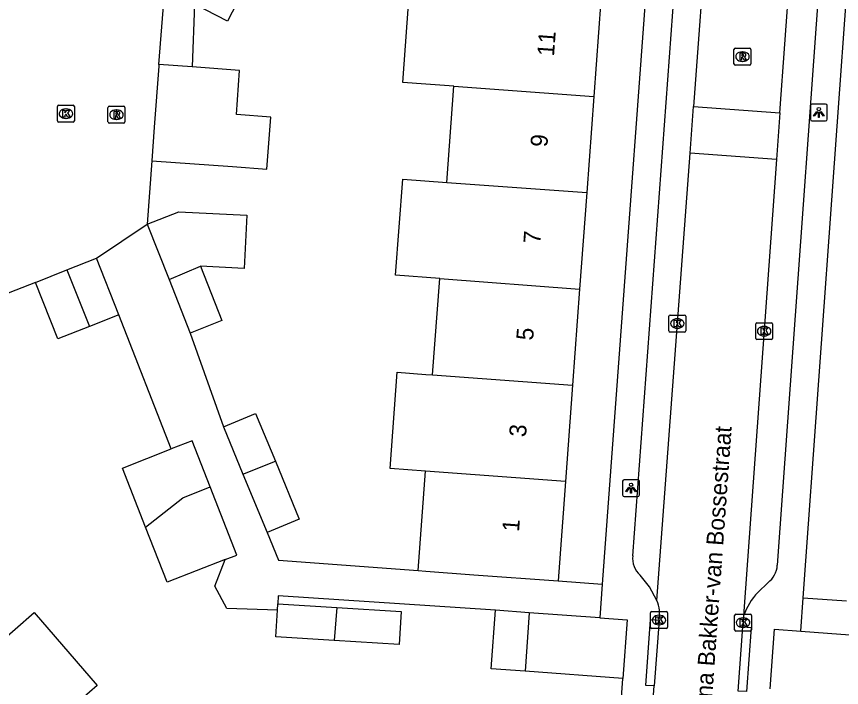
# Model space of a CAD drawing. Extents: x 160304 to 160954, y 383686 to 384161.
# Drawn here: x 160475.81 to 160524.56, y 383942.95 to 383982.56 of the extents above; entities that cross this region are included whole.
import ezdxf

# ---------------------------------------------------------------- set-up
doc = ezdxf.new("R2010")
doc.units = 0
for name, color, linetype in [('IMGEO_Kolk', 7, 'Continuous'), ('IMGEO_Lichtpunt', 7, 'Continuous'), ('IMGEO_Openbare_ruimte_label', 7, 'Continuous'), ('IMGEO_Pand', 7, 'Continuous'), ('IMGEO_Pand_nummerreeks', 7, 'Continuous'), ('IMGEO_Rijbaan_lokaal_open', 7, 'Continuous'), ('IMGEO_Rioolput', 7, 'Continuous'), ('IMGEO_Voetpad_open', 7, 'Continuous')]:
    doc.layers.add(name, color=color, linetype=linetype)

msp = doc.modelspace()

# ---------------------------------------------------------------- linework, layer by layer
at = {"layer": 'IMGEO_Kolk'}
for p, q in [((160478.233, 383976.4), (160478.233, 383977.252)), ((160478.308, 383977.326), (160479.16, 383977.326)), ((160478.721, 383977.106), (160478.746, 383977.106)), ((160479.234, 383977.252), (160479.234, 383976.4)), ((160478.744, 383976.546), (160478.719, 383976.546)), ((160479.16, 383976.326), (160478.308, 383976.326)), ((160514.36, 383964.008), (160514.36, 383964.86)), ((160514.435, 383964.934), (160515.287, 383964.934)), ((160515.361, 383964.86), (160515.361, 383964.008)), ((160514.848, 383964.714), (160514.873, 383964.714)), ((160519.491, 383963.558), (160519.491, 383964.41)), ((160519.566, 383964.484), (160520.418, 383964.484)), ((160520.492, 383964.41), (160520.492, 383963.558)), ((160515.287, 383963.934), (160514.435, 383963.934)), ((160514.871, 383964.154), (160514.846, 383964.154)), ((160519.979, 383964.264), (160520.004, 383964.264)), ((160520.418, 383963.484), (160519.566, 383963.484)), ((160520.002, 383963.704), (160519.977, 383963.704)), ((160513.279, 383946.501), (160513.279, 383947.353)), ((160513.354, 383947.427), (160514.206, 383947.427)), ((160514.28, 383947.353), (160514.28, 383946.501)), ((160518.322, 383947.272), (160519.174, 383947.272)), ((160513.767, 383947.207), (160513.792, 383947.207)), ((160518.247, 383946.346), (160518.247, 383947.198)), ((160518.735, 383947.052), (160518.76, 383947.052)), ((160519.248, 383947.198), (160519.248, 383946.346)), ((160514.206, 383946.427), (160513.354, 383946.427)), ((160513.79, 383946.647), (160513.765, 383946.647)), ((160519.174, 383946.272), (160518.322, 383946.272)), ((160518.758, 383946.492), (160518.733, 383946.492))]:
    msp.add_line(p, q, dxfattribs=at)
for points in [[(160478.233, 383976.4), (160478.233, 383977.252)], [(160478.308, 383977.326), (160479.16, 383977.326)], [(160478.554, 383977.026), (160478.677, 383977.026), (160478.677, 383976.875), (160478.807, 383977.026), (160478.971, 383977.026), (160478.825, 383976.875), (160478.978, 383976.626), (160478.826, 383976.626), (160478.741, 383976.79), (160478.677, 383976.723), (160478.677, 383976.626), (160478.554, 383976.626), (160478.554, 383977.026)], [(160479.234, 383977.252), (160479.234, 383976.4)], [(160479.16, 383976.326), (160478.308, 383976.326)], [(160514.36, 383964.008), (160514.36, 383964.86)], [(160514.435, 383964.934), (160515.287, 383964.934)], [(160515.361, 383964.86), (160515.361, 383964.008)], [(160514.681, 383964.634), (160514.804, 383964.634), (160514.804, 383964.483), (160514.934, 383964.634), (160515.098, 383964.634), (160514.952, 383964.483), (160515.105, 383964.234), (160514.953, 383964.234), (160514.868, 383964.398), (160514.804, 383964.331), (160514.804, 383964.234), (160514.681, 383964.234), (160514.681, 383964.634)], [(160519.491, 383963.558), (160519.491, 383964.41)], [(160519.566, 383964.484), (160520.418, 383964.484)], [(160520.492, 383964.41), (160520.492, 383963.558)], [(160515.287, 383963.934), (160514.435, 383963.934)], [(160519.812, 383964.184), (160519.935, 383964.184), (160519.935, 383964.033), (160520.065, 383964.184), (160520.229, 383964.184), (160520.083, 383964.033), (160520.236, 383963.784), (160520.084, 383963.784), (160519.999, 383963.948), (160519.935, 383963.881), (160519.935, 383963.784), (160519.812, 383963.784), (160519.812, 383964.184)], [(160520.418, 383963.484), (160519.566, 383963.484)], [(160513.279, 383946.501), (160513.279, 383947.353)], [(160513.354, 383947.427), (160514.206, 383947.427)], [(160514.28, 383947.353), (160514.28, 383946.501)], [(160518.322, 383947.272), (160519.174, 383947.272)], [(160513.6, 383947.127), (160513.723, 383947.127), (160513.723, 383946.976), (160513.853, 383947.127), (160514.017, 383947.127), (160513.871, 383946.976), (160514.024, 383946.727), (160513.872, 383946.727), (160513.787, 383946.891), (160513.723, 383946.824), (160513.723, 383946.727), (160513.6, 383946.727), (160513.6, 383947.127)], [(160518.247, 383946.346), (160518.247, 383947.198)], [(160518.568, 383946.972), (160518.691, 383946.972), (160518.691, 383946.821), (160518.821, 383946.972), (160518.985, 383946.972), (160518.839, 383946.821), (160518.992, 383946.572), (160518.84, 383946.572), (160518.755, 383946.736), (160518.691, 383946.669), (160518.691, 383946.572), (160518.568, 383946.572), (160518.568, 383946.972)], [(160519.248, 383947.198), (160519.248, 383946.346)], [(160514.206, 383946.427), (160513.354, 383946.427)], [(160519.174, 383946.272), (160518.322, 383946.272)]]:
    msp.add_lwpolyline(points, dxfattribs=at)
for centre, start, end in [((160478.31, 383977.25), 91.552, 178.448), ((160478.31, 383977.25), 91.552, 178.448), ((160479.158, 383977.25), 1.552, 88.448), ((160479.158, 383977.25), 1.552, 88.448), ((160478.31, 383976.402), 181.552, 268.448), ((160478.31, 383976.402), 181.552, 268.448), ((160479.158, 383976.402), 271.552, 358.448), ((160479.158, 383976.402), 271.552, 358.448), ((160514.437, 383964.858), 91.552, 178.448), ((160514.437, 383964.858), 91.552, 178.448), ((160515.285, 383964.858), 1.552, 88.448), ((160515.285, 383964.858), 1.552, 88.448), ((160519.568, 383964.408), 91.552, 178.448), ((160519.568, 383964.408), 91.552, 178.448), ((160520.416, 383964.408), 1.552, 88.448), ((160520.416, 383964.408), 1.552, 88.448), ((160514.437, 383964.01), 181.552, 268.448), ((160514.437, 383964.01), 181.552, 268.448), ((160515.285, 383964.01), 271.552, 358.448), ((160515.285, 383964.01), 271.552, 358.448), ((160519.568, 383963.56), 181.552, 268.448), ((160519.568, 383963.56), 181.552, 268.448), ((160520.416, 383963.56), 271.552, 358.448), ((160520.416, 383963.56), 271.552, 358.448), ((160513.356, 383947.351), 91.552, 178.448), ((160513.356, 383947.351), 91.552, 178.448), ((160514.204, 383947.351), 1.552, 88.448), ((160514.204, 383947.351), 1.552, 88.448), ((160518.324, 383947.196), 91.552, 178.448), ((160518.324, 383947.196), 91.552, 178.448), ((160519.172, 383947.196), 1.552, 88.448), ((160519.172, 383947.196), 1.552, 88.448), ((160513.356, 383946.503), 181.552, 268.448), ((160513.356, 383946.503), 181.552, 268.448), ((160514.204, 383946.503), 271.552, 358.448), ((160514.204, 383946.503), 271.552, 358.448), ((160518.324, 383946.348), 181.552, 268.448), ((160518.324, 383946.348), 181.552, 268.448), ((160519.172, 383946.348), 271.552, 358.448), ((160519.172, 383946.348), 271.552, 358.448)]:
    msp.add_arc(centre, 0.0765, start, end, dxfattribs=at)
for centre, major_axis, ratio, start_param, end_param in [((160478.72, 383976.826), (-0.387, 0.002), 0.722429, 4.712389, 7.853982), ((160478.745, 383976.826), (-0.39, 0.002), 0.717154, 1.570796, 4.712389), ((160514.847, 383964.434), (-0.387, 0.002), 0.722429, 4.712389, 7.853982), ((160514.872, 383964.434), (-0.39, 0.002), 0.717154, 1.570796, 4.712389), ((160519.978, 383963.984), (-0.387, 0.002), 0.722429, 4.712389, 7.853982), ((160520.003, 383963.984), (-0.39, 0.002), 0.717154, 1.570796, 4.712389), ((160513.766, 383946.927), (-0.387, 0.002), 0.722429, 4.712389, 7.853982), ((160513.791, 383946.927), (-0.39, 0.002), 0.717154, 1.570796, 4.712389), ((160518.734, 383946.772), (-0.387, 0.002), 0.722429, 4.712389, 7.853982), ((160518.759, 383946.772), (-0.39, 0.002), 0.717154, 1.570796, 4.712389)]:
    msp.add_ellipse(centre, major_axis=major_axis, ratio=ratio, start_param=start_param, end_param=end_param, dxfattribs=at)
at = {"layer": 'IMGEO_Lichtpunt'}
for p, q in [((160522.724, 383977.297), (160522.724, 383976.49)), ((160522.724, 383977.297), (160522.724, 383976.49)), ((160523.626, 383977.392), (160522.818, 383977.392)), ((160523.626, 383977.392), (160522.818, 383977.392)), ((160523.72, 383976.49), (160523.72, 383977.297)), ((160523.72, 383976.49), (160523.72, 383977.297)), ((160522.818, 383976.396), (160523.626, 383976.396)), ((160522.818, 383976.396), (160523.626, 383976.396)), ((160511.627, 383955.118), (160511.627, 383954.311)), ((160511.627, 383955.118), (160511.627, 383954.311)), ((160512.529, 383955.213), (160511.721, 383955.213)), ((160512.529, 383955.213), (160511.721, 383955.213)), ((160512.623, 383954.311), (160512.623, 383955.118)), ((160512.623, 383954.311), (160512.623, 383955.118)), ((160511.721, 383954.217), (160512.529, 383954.217)), ((160511.721, 383954.217), (160512.529, 383954.217))]:
    msp.add_line(p, q, dxfattribs=at)
for points in [[(160523.098, 383976.961), (160523.137, 383976.933), (160522.949, 383976.671), (160522.911, 383976.698), (160523.098, 383976.961)], [(160523.2, 383976.913), (160523.247, 383976.913), (160523.247, 383976.591), (160523.2, 383976.591), (160523.2, 383976.913)], [(160523.31, 383976.933), (160523.348, 383976.96), (160523.535, 383976.698), (160523.496, 383976.67), (160523.31, 383976.933)], [(160512.001, 383954.782), (160512.04, 383954.754), (160511.852, 383954.492), (160511.814, 383954.519), (160512.001, 383954.782)], [(160512.103, 383954.734), (160512.15, 383954.734), (160512.15, 383954.412), (160512.103, 383954.412), (160512.103, 383954.734)], [(160512.213, 383954.754), (160512.251, 383954.781), (160512.438, 383954.519), (160512.399, 383954.491), (160512.213, 383954.754)]]:
    msp.add_lwpolyline(points, dxfattribs=at)
for centre in [(160523.223, 383977.095), (160512.126, 383954.916)]:
    msp.add_circle(centre, 0.0994, dxfattribs=at)
for centre, start, end in [((160522.818, 383977.297), 90, 180), ((160522.818, 383977.297), 90, 180), ((160523.626, 383977.297), 0, 90), ((160523.626, 383977.297), 0, 90), ((160522.818, 383976.49), 180, 270), ((160522.818, 383976.49), 180, 270), ((160523.626, 383976.49), 270, 0), ((160523.626, 383976.49), 270, 360), ((160511.721, 383955.118), 90, 180), ((160511.721, 383955.118), 90, 180), ((160512.529, 383955.118), 0, 90), ((160512.529, 383955.118), 0, 90), ((160511.721, 383954.311), 180, 270), ((160511.721, 383954.311), 180, 270), ((160512.529, 383954.311), 270, 0), ((160512.529, 383954.311), 270, 360)]:
    msp.add_arc(centre, 0.0946, start, end, dxfattribs=at)
at = {"layer": 'IMGEO_Pand'}
for points in [[(160489.893, 383985.421), (160488.278, 383982.289), (160486.342, 383983.285), (160486.198, 383979.584)], [(160501.658, 383978.45), (160500, 383978.572), (160498.637, 383978.673), (160499.056, 383984.364)], [(160484.225, 383979.728), (160484.585, 383984.191)], [(160510.343, 383983.504), (160509.925, 383977.831)], [(160484.225, 383979.728), (160484.216, 383979.623), (160483.95, 383976.018), (160483.805, 383974.048)], [(160483.805, 383974.048), (160488.577, 383973.696), (160490.615, 383973.546), (160490.842, 383976.626), (160488.805, 383976.776), (160488.997, 383979.379), (160486.198, 383979.584)], [(160486.198, 383979.584), (160484.225, 383979.728)], [(160501.239, 383972.77), (160501.658, 383978.45)], [(160501.658, 383978.45), (160509.925, 383977.831)], [(160509.925, 383977.831), (160509.508, 383972.165)], [(160500.821, 383967.09), (160498.214, 383967.285), (160498.639, 383972.956), (160501.239, 383972.77)], [(160501.239, 383972.77), (160509.508, 383972.165)], [(160509.508, 383972.165), (160509.089, 383966.47)], [(160483.543, 383970.297), (160485.416, 383971.037), (160489.419, 383970.832), (160489.258, 383967.683), (160486.687, 383967.815)], [(160483.543, 383970.297), (160484.829, 383967.038)], [(160478.795, 383967.598), (160480.549, 383968.29)], [(160481.867, 383964.95), (160480.549, 383968.29)], [(160484.829, 383967.038), (160486.687, 383967.815)], [(160486.687, 383967.815), (160487.953, 383964.606), (160486.08, 383963.867)], [(160476.935, 383966.864), (160478.795, 383967.598)], [(160478.795, 383967.598), (160480.132, 383964.265)], [(160480.132, 383964.265), (160478.253, 383963.524), (160476.935, 383966.864)], [(160484.829, 383967.038), (160486.08, 383963.867)], [(160500.402, 383961.4), (160500.821, 383967.09)], [(160500.821, 383967.09), (160509.089, 383966.47)], [(160509.089, 383966.47), (160508.671, 383960.787)], [(160481.867, 383964.95), (160480.132, 383964.265)], [(160499.984, 383955.719), (160497.886, 383955.873), (160498.304, 383961.554), (160500, 383961.429), (160500.402, 383961.4)], [(160500.402, 383961.4), (160508.671, 383960.787)], [(160508.671, 383960.787), (160508.253, 383955.106)], [(160488.044, 383958.338), (160489.945, 383959.123), (160491.11, 383956.301)], [(160488.044, 383958.338), (160489.195, 383955.549)], [(160487.256, 383954.784), (160486.189, 383957.514), (160484.963, 383957.035)], [(160483.442, 383952.404), (160482.073, 383955.904), (160484.963, 383957.035)], [(160489.195, 383955.549), (160491.11, 383956.301)], [(160491.11, 383956.301), (160492.519, 383952.887), (160490.618, 383952.102)], [(160489.195, 383955.549), (160490.618, 383952.102)], [(160499.552, 383949.848), (160499.984, 383955.719)], [(160508.253, 383955.106), (160499.984, 383955.719)], [(160508.253, 383955.106), (160507.821, 383949.239)], [(160483.442, 383952.404), (160485.65, 383954.15), (160487.256, 383954.784)], [(160488.135, 383950.497), (160488.827, 383950.768), (160487.256, 383954.784)], [(160488.135, 383950.497), (160484.711, 383949.158), (160483.442, 383952.404)], [(160499.552, 383949.848), (160500, 383949.815), (160502.835, 383949.607), (160507.821, 383949.239)], [(160491.231, 383947.515), (160491.255, 383947.893)], [(160491.255, 383947.893), (160494.735, 383947.675)], [(160474.591, 383945.405), (160476.867, 383947.372), (160480.585, 383943.069), (160478.309, 383941.103)], [(160494.589, 383945.718), (160491.132, 383945.934), (160491.231, 383947.515)], [(160494.735, 383947.675), (160498.549, 383947.436), (160498.426, 383945.477), (160494.589, 383945.718)], [(160494.735, 383947.675), (160494.589, 383945.718)], [(160505.862, 383943.91), (160503.864, 383944.057), (160504.118, 383947.508)], [(160506.111, 383947.361), (160504.118, 383947.508)], [(160506.111, 383947.361), (160505.862, 383943.91)], [(160510.279, 383947.055), (160506.111, 383947.361)], [(160510.279, 383947.055), (160511.901, 383946.936), (160511.647, 383943.484)], [(160520.34, 383942.858), (160520.599, 383946.385), (160522.16, 383946.27)], [(160522.16, 383946.27), (160526.632, 383945.941)], [(160511.647, 383943.484), (160505.862, 383943.91)]]:
    msp.add_lwpolyline(points, dxfattribs=at)
at = {"layer": 'IMGEO_Rijbaan_lokaal_open'}
for points in [[(160517.587, 384001.661), (160517.469, 384000), (160516.629, 383988.167), (160515.815, 383977.238)], [(160520.923, 383976.868), (160521.51, 383984.995), (160522.497, 383999.449)], [(160515.611, 383974.485), (160515.815, 383977.238)], [(160515.815, 383977.238), (160520.923, 383976.868)], [(160520.923, 383976.868), (160520.723, 383974.115)], [(160483.805, 383974.048), (160483.543, 383970.297)], [(160513.645, 383948.079), (160515.611, 383974.485)], [(160520.723, 383974.115), (160515.611, 383974.485)], [(160520.723, 383974.115), (160518.776, 383947.168)], [(160480.549, 383968.29), (160483.543, 383970.297)], [(160476.935, 383966.864), (160474.132, 383965.766), (160471.72, 383968.59)], [(160513.781, 383946.923), (160513.493, 383943.035)], [(160518.776, 383947.168), (160518.729, 383946.518)], [(160518.455, 383942.738), (160518.729, 383946.518)], [(160512.117, 383924.431), (160513.493, 383943.035)]]:
    msp.add_lwpolyline(points, dxfattribs=at)
msp.add_arc((160511.924, 383947.29), 1.893, 348.8089, 24.6108, dxfattribs=at)
at = {"layer": 'IMGEO_Rioolput'}
for p, q in [((160518.209, 383979.767), (160518.209, 383980.619)), ((160518.284, 383980.693), (160519.136, 383980.693)), ((160518.697, 383980.473), (160518.722, 383980.473)), ((160519.21, 383980.619), (160519.21, 383979.767)), ((160518.72, 383979.913), (160518.695, 383979.913)), ((160519.136, 383979.693), (160518.284, 383979.693)), ((160481.221, 383976.336), (160481.221, 383977.188)), ((160481.296, 383977.262), (160482.148, 383977.262)), ((160481.709, 383977.042), (160481.734, 383977.042)), ((160482.222, 383977.188), (160482.222, 383976.336)), ((160481.732, 383976.482), (160481.707, 383976.482)), ((160482.148, 383976.262), (160481.296, 383976.262))]:
    msp.add_line(p, q, dxfattribs=at)
for points in [[(160518.209, 383979.767), (160518.209, 383980.619)], [(160518.284, 383980.693), (160519.136, 383980.693)], [(160518.798, 383980.391), (160518.546, 383980.393), (160518.546, 383979.993)], [(160519.21, 383980.619), (160519.21, 383979.767)], [(160518.546, 383979.993), (160518.67, 383979.993), (160518.67, 383980.155), (160518.681, 383980.155)], [(160518.724, 383980.312), (160518.67, 383980.312), (160518.67, 383980.231)], [(160518.67, 383980.231), (160518.722, 383980.231)], [(160518.728, 383980.126), (160518.799, 383979.993), (160518.939, 383979.993), (160518.874, 383980.119)], [(160519.136, 383979.693), (160518.284, 383979.693)], [(160481.221, 383976.336), (160481.221, 383977.188)], [(160481.296, 383977.262), (160482.148, 383977.262)], [(160482.222, 383977.188), (160482.222, 383976.336)], [(160481.81, 383976.96), (160481.558, 383976.962), (160481.558, 383976.562)], [(160481.558, 383976.562), (160481.682, 383976.562), (160481.682, 383976.724), (160481.693, 383976.724)], [(160481.736, 383976.881), (160481.682, 383976.881), (160481.682, 383976.8)], [(160481.682, 383976.8), (160481.734, 383976.8)], [(160481.74, 383976.695), (160481.811, 383976.562), (160481.951, 383976.562), (160481.886, 383976.688)], [(160482.148, 383976.262), (160481.296, 383976.262)]]:
    msp.add_lwpolyline(points, dxfattribs=at)
for centre, radius, start, end in [((160518.286, 383980.617), 0.0765, 91.552, 178.448), ((160518.286, 383980.617), 0.0765, 91.552, 178.448), ((160518.797, 383980.281), 0.109, 350.3612, 89.416), ((160519.134, 383980.617), 0.0765, 1.552, 88.448), ((160519.134, 383980.617), 0.0765, 1.552, 88.448), ((160518.68, 383980.102), 0.0533, 26.0293, 88.6989), ((160518.706, 383980.42), 0.19, 274.7715, 282.9687), ((160518.73, 383980.216), 0.0964, 77.0061, 93.1865), ((160518.744, 383980.273), 0.0378, 276.6634, 79.6772), ((160518.795, 383980.281), 0.112, 277.5842, 350.9817), ((160518.779, 383980.066), 0.108, 29.5134, 73.7905), ((160518.286, 383979.769), 0.0765, 181.552, 268.448), ((160518.286, 383979.769), 0.0765, 181.552, 268.448), ((160519.134, 383979.769), 0.0765, 271.552, 358.448), ((160519.134, 383979.769), 0.0765, 271.552, 358.448), ((160481.298, 383977.186), 0.0765, 91.552, 178.448), ((160481.298, 383977.186), 0.0765, 91.552, 178.448), ((160482.146, 383977.186), 0.0765, 1.552, 88.448), ((160482.146, 383977.186), 0.0765, 1.552, 88.448), ((160481.692, 383976.671), 0.0533, 26.0293, 88.6989), ((160481.718, 383976.989), 0.19, 274.7715, 282.9687), ((160481.742, 383976.785), 0.0964, 77.0061, 93.1865), ((160481.756, 383976.842), 0.0378, 276.6634, 79.6772), ((160481.809, 383976.85), 0.109, 350.3612, 89.416), ((160481.807, 383976.85), 0.112, 277.5842, 350.9817), ((160481.791, 383976.635), 0.108, 29.5134, 73.7905), ((160481.298, 383976.338), 0.0765, 181.552, 268.448), ((160481.298, 383976.338), 0.0765, 181.552, 268.448), ((160482.146, 383976.338), 0.0765, 271.552, 358.448), ((160482.146, 383976.338), 0.0765, 271.552, 358.448)]:
    msp.add_arc(centre, radius, start, end, dxfattribs=at)
for centre, major_axis, ratio, start_param, end_param in [((160518.696, 383980.193), (-0.387, 0.002), 0.722429, 4.712389, 7.853982), ((160518.721, 383980.193), (-0.39, 0.002), 0.717154, 1.570796, 4.712389), ((160481.708, 383976.762), (-0.387, 0.002), 0.722429, 4.712389, 7.853982), ((160481.733, 383976.762), (-0.39, 0.002), 0.717154, 1.570796, 4.712389)]:
    msp.add_ellipse(centre, major_axis=major_axis, ratio=ratio, start_param=start_param, end_param=end_param, dxfattribs=at)
at = {"layer": 'IMGEO_Voetpad_open'}
for points in [[(160514.205, 384000.248), (160514.187, 384000), (160510.426, 383949.047)], [(160522.302, 383948.238), (160525.998, 383999.592)], [(160512.225, 383950.713), (160515.771, 383998.911)], [(160524.135, 383996.873), (160520.769, 383950.16)], [(160484.963, 383957.035), (160481.867, 383964.95)], [(160486.08, 383963.867), (160488.044, 383958.338)], [(160490.618, 383952.102), (160491.297, 383950.456), (160499.552, 383949.848)], [(160491.231, 383947.515), (160488.25, 383947.606), (160487.538, 383948.928), (160488.135, 383950.497)], [(160507.821, 383949.239), (160510.426, 383949.047)], [(160513.645, 383948.079), (160513.226, 383948.884), (160512.668, 383949.583)], [(160510.426, 383949.047), (160510.279, 383947.055)], [(160520.222, 383949.145), (160519.624, 383948.562)], [(160504.118, 383947.508), (160491.284, 383948.358), (160491.255, 383947.893)], [(160522.16, 383946.27), (160522.302, 383948.238)], [(160522.302, 383948.238), (160524.866, 383948.053)], [(160513.493, 383943.035), (160512.995, 383943.072), (160513.283, 383946.96), (160513.781, 383946.923)], [(160518.729, 383946.518), (160519.227, 383946.483), (160518.953, 383942.703), (160518.455, 383942.738)], [(160511.009, 383934.527), (160511.647, 383943.484)]]:
    msp.add_lwpolyline(points, dxfattribs=at)
for centre, radius, start, end in [((160513.531, 383950.573), 1.313, 173.8793, 228.9346), ((160519.406, 383950.239), 1.365, 306.6927, 356.6654), ((160522.265, 383946), 3.679, 135.8766, 161.4973)]:
    msp.add_arc(centre, radius, start, end, dxfattribs=at)

# ---------------------------------------------------------------- texts
at = {"layer": 'IMGEO_Openbare_ruimte_label'}
msp.add_text('Christina Bakker-van Bossestraat', height=1, rotation=85.8695, dxfattribs=at).set_placement((160516.647, 383938.543))
at = {"layer": 'IMGEO_Pand_nummerreeks'}
for s, rotation, p in [('11', 85.789, (160507.572, 383980.19)), ('9', 85.789, (160507.177, 383974.829)), ('7', 85.7907, (160506.758, 383969.122)), ('5', 85.7907, (160506.338, 383963.415)), ('3', 85.7907, (160505.918, 383957.709)), ('1', 85.7907, (160505.506, 383952.116))]:
    msp.add_text(s, height=1, rotation=rotation, dxfattribs=at).set_placement(p)

doc.saveas('drawing.dxf')
